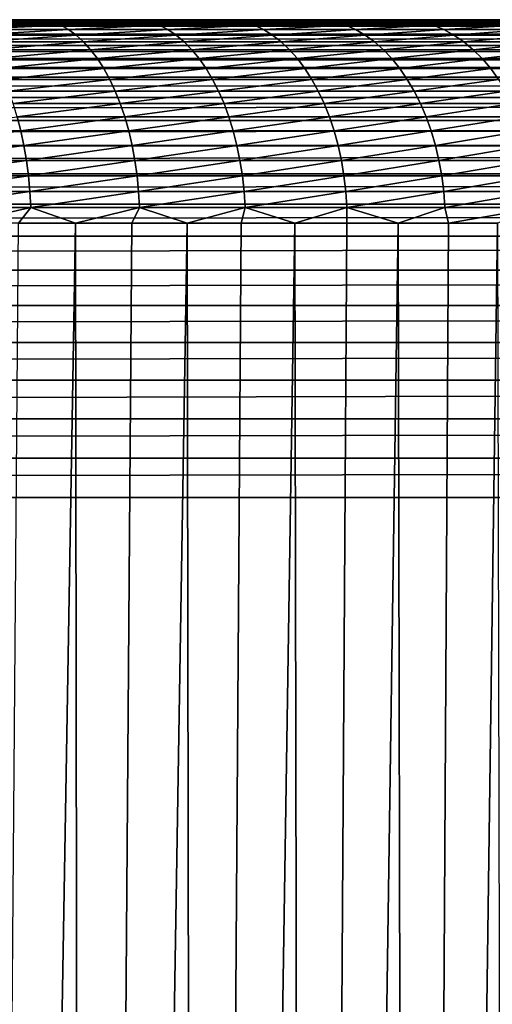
# Model space of a CAD drawing. Header units: metres. Extents: x -105 to 105, y -72 to 59.
# Tile 324 of 414: x 10.49 to 15.13, y 8.57 to 18.25. Entities that reach past the tile are written whole.
import ezdxf

# ---------------------------------------------------------------- set-up
doc = ezdxf.new("R2010")
doc.units = ezdxf.units.M
doc.layers.add('solid_509431_AD150_SW0001', color=7, linetype='CONTINUOUS')

msp = doc.modelspace()

# ---------------------------------------------------------------- linework, layer by layer
at = {"layer": 'solid_509431_AD150_SW0001'}
for points in [[(-75.364235, 18.25, 10.893912), (-90, 18.25, 12.05), (90, 18.25, 12.05)], [(-90, 18.233948, 12.438123), (90, 18.25, 12.05), (-90, 18.25, 12.05)], [(90, 18.233948, 12.438123), (90, 18.25, 12.05), (-90, 18.233948, 12.438123)], [(90, 18.233948, 12.438123), (-90, 18.233948, 12.438123), (-90, 18.185898, 12.823594)], [(90, 18.185898, 12.823594), (90, 18.233948, 12.438123), (-90, 18.185898, 12.823594)], [(-74.635765, 18.25, 10.893912), (-75.364235, 18.25, 10.893912), (90, 18.25, 12.05)], [(-73.908966, 18.25, 10.845259), (-74.635765, 18.25, 10.893912), (90, 18.25, 12.05)], [(-73.186996, 18.25, 10.748163), (-73.908966, 18.25, 10.845259), (90, 18.25, 12.05)], [(-72.473167, 18.25, 10.603071), (-73.186996, 18.25, 10.748163), (90, 18.25, 12.05)], [(-71.770584, 18.25, 10.410614), (-72.473167, 18.25, 10.603071), (90, 18.25, 12.05)], [(-71.082458, 18.25, 10.17167), (-71.770584, 18.25, 10.410614), (90, 18.25, 12.05)], [(-70.411804, 18.25, 9.887288), (-71.082458, 18.25, 10.17167), (90, 18.25, 12.05)], [(-69.761658, 18.25, 9.558754), (-70.411804, 18.25, 9.887288), (90, 18.25, 12.05)], [(-69.134903, 18.25, 9.187528), (-69.761658, 18.25, 9.558754), (90, 18.25, 12.05)], [(-68.53434, 18.25, 8.775261), (-69.134903, 18.25, 9.187528), (90, 18.25, 12.05)], [(-67.962662, 18.25, 8.323815), (-68.53434, 18.25, 8.775261), (90, 18.25, 12.05)], [(-67.422394, 18.25, 7.835172), (-67.962662, 18.25, 8.323815), (90, 18.25, 12.05)], [(-66.916, 18.25, 7.311563), (-67.422394, 18.25, 7.835172), (90, 18.25, 12.05)], [(-66.445679, 18.25, 6.755264), (-66.916, 18.25, 7.311563), (90, 18.25, 12.05)], [(-66.013596, 18.25, 6.168835), (-66.445679, 18.25, 6.755264), (90, 18.25, 12.05)], [(-65.621613, 18.25, 5.554809), (-66.013596, 18.25, 6.168835), (90, 18.25, 12.05)], [(-65.271553, 18.25, 4.916022), (-65.621613, 18.25, 5.554809), (90, 18.25, 12.05)], [(-64.964912, 18.25, 4.255229), (-65.271553, 18.25, 4.916022), (90, 18.25, 12.05)], [(-64.70311, 18.25, 3.575481), (-64.964912, 18.25, 4.255229), (90, 18.25, 12.05)], [(-64.487282, 18.25, 2.879718), (-64.70311, 18.25, 3.575481), (90, 18.25, 12.05)], [(-64.31842, 18.25, 2.171134), (-64.487282, 18.25, 2.879718), (90, 18.25, 12.05)], [(-64.197258, 18.25, 1.45282), (-64.31842, 18.25, 2.171134), (90, 18.25, 12.05)], [(-64.124344, 18.25, 0.728042), (-64.197258, 18.25, 1.45282), (90, 18.25, 12.05)], [(73.908966, 18.25, 10.845259), (-64.124344, 18.25, 0.728042), (90, 18.25, 12.05)], [(73.908966, 18.25, 10.845259), (-64.099998, 18.25), (-64.124344, 18.25, 0.728042)], [(73.186996, 18.25, 10.748163), (-57.793198, 18.25, -12.050066), (-64.099998, 18.25)], [(73.908966, 18.25, 10.845259), (73.186996, 18.25, 10.748163), (-64.099998, 18.25)], [(72.473167, 18.25, 10.603071), (-25.726921, 18.25, -12.050113), (-57.793198, 18.25, -12.050066)], [(73.186996, 18.25, 10.748163), (72.473167, 18.25, 10.603071), (-57.793198, 18.25, -12.050066)], [(72.473167, 18.25, 10.603071), (-25.365049, 18.25, -12.060971), (-25.726921, 18.25, -12.050113)], [(72.473167, 18.25, 10.603071), (-24.991703, 18.25, -12.094445), (-25.365049, 18.25, -12.060971)], [(72.473167, 18.25, 10.603071), (-24.801468, 18.25, -12.12), (-24.991703, 18.25, -12.094445)], [(72.473167, 18.25, 10.603071), (-24.609257, 18.25, -12.151661), (-24.801468, 18.25, -12.12)], [(72.473167, 18.25, 10.603071), (-24.415108, 18.25, -12.18946), (-24.609257, 18.25, -12.151661)], [(72.473167, 18.25, 10.603071), (-24.219128, 18.25, -12.233633), (-24.415108, 18.25, -12.18946)], [(72.473167, 18.25, 10.603071), (-24.100067, 18.25, -12.263351), (-24.219128, 18.25, -12.233633)], [(72.473167, 18.25, 10.603071), (-24.02137, 18.25, -12.284227), (-24.100067, 18.25, -12.263351)], [(72.473167, 18.25, 10.603071), (-23.822035, 18.25, -12.341436), (-24.02137, 18.25, -12.284227)], [(72.473167, 18.25, 10.603071), (-23.621172, 18.25, -12.40536), (-23.822035, 18.25, -12.341436)], [(72.473167, 18.25, 10.603071), (-23.41888, 18.25, -12.476157), (-23.621172, 18.25, -12.40536)], [(72.473167, 18.25, 10.603071), (-23.215279, 18.25, -12.553991), (-23.41888, 18.25, -12.476157)], [(72.473167, 18.25, 10.603071), (-23.01042, 18.25, -12.638964), (-23.215279, 18.25, -12.553991)], [(72.473167, 18.25, 10.603071), (-22.804512, 18.25, -12.731285), (-23.01042, 18.25, -12.638964)], [(72.473167, 18.25, 10.603071), (-22.597603, 18.25, -12.831001), (-22.804512, 18.25, -12.731285)], [(72.473167, 18.25, 10.603071), (-22.389881, 18.25, -12.938389), (-22.597603, 18.25, -12.831001)], [(72.473167, 18.25, 10.603071), (-22.181355, 18.25, -13.053498), (-22.389881, 18.25, -12.938389)], [(72.473167, 18.25, 10.603071), (-21.972017, 18.25, -13.176738), (-22.181355, 18.25, -13.053498)], [(72.473167, 18.25, 10.603071), (-21.761856, 18.25, -13.308221), (-21.972017, 18.25, -13.176738)], [(72.473167, 18.25, 10.603071), (-21.550831, 18.25, -13.448377), (-21.761856, 18.25, -13.308221)], [(72.473167, 18.25, 10.603071), (-21.338903, 18.25, -13.597456), (-21.550831, 18.25, -13.448377)], [(72.473167, 18.25, 10.603071), (-21.126057, 18.25, -13.755789), (-21.338903, 18.25, -13.597456)], [(72.473167, 18.25, 10.603071), (-20.912096, 18.25, -13.923974), (-21.126057, 18.25, -13.755789)], [(72.473167, 18.25, 10.603071), (-20.697023, 18.25, -14.102214), (-20.912096, 18.25, -13.923974)], [(72.473167, 18.25, 10.603071), (-20.480186, 18.25, -14.291783), (-20.697023, 18.25, -14.102214)], [(72.473167, 18.25, 10.603071), (-20.26153, 18.25, -14.492849), (-20.480186, 18.25, -14.291783)], [(-20.26153, 18.25, -14.492849), (72.473167, 18.25, 10.603071), (71.770584, 18.25, 10.410614)], [(71.770584, 18.25, 10.410614), (-20.039642, 18.25, -14.707791), (-20.26153, 18.25, -14.492849)], [(71.770584, 18.25, 10.410614), (-19.814226, 18.25, -14.937092), (-20.039642, 18.25, -14.707791)], [(71.770584, 18.25, 10.410614), (-19.582644, 18.25, -15.184918), (-19.814226, 18.25, -14.937092)], [(71.770584, 18.25, 10.410614), (-19.424721, 18.25, -15.360637), (-19.582644, 18.25, -15.184918)], [(71.770584, 18.25, 10.410614), (-19.262119, 18.25, -15.547915), (-19.424721, 18.25, -15.360637)], [(71.770584, 18.25, 10.410614), (-19.094269, 18.25, -15.747334), (-19.262119, 18.25, -15.547915)], [(71.770584, 18.25, 10.410614), (-18.922535, 18.25, -15.957415), (-19.094269, 18.25, -15.747334)], [(71.770584, 18.25, 10.410614), (-18.747385, 18.25, -16.178308), (-18.922535, 18.25, -15.957415)], [(71.770584, 18.25, 10.410614), (-18.566805, 18.25, -16.412891), (-18.747385, 18.25, -16.178308)], [(71.770584, 18.25, 10.410614), (-18.38862, 18.25, -16.649181), (-18.566805, 18.25, -16.412891)], [(71.770584, 18.25, 10.410614), (-18.218725, 18.25, -16.878807), (-18.38862, 18.25, -16.649181)], [(71.770584, 18.25, 10.410614), (-18.054319, 18.25, -17.105858), (-18.218725, 18.25, -16.878807)], [(71.770584, 18.25, 10.410614), (-17.89673, 18.25, -17.325331), (-18.054319, 18.25, -17.105858)], [(71.770584, 18.25, 10.410614), (-17.74736, 18.25, -17.534727), (-17.89673, 18.25, -17.325331)], [(71.770584, 18.25, 10.410614), (-17.604713, 18.25, -17.73621), (-17.74736, 18.25, -17.534727)], [(71.770584, 18.25, 10.410614), (-17.398317, 18.25, -18.026514), (-17.604713, 18.25, -17.73621)], [(71.770584, 18.25, 10.410614), (-17.331184, 18.25, -18.120758), (-17.398317, 18.25, -18.026514)], [(71.770584, 18.25, 10.410614), (-17.201433, 18.25, -18.302088), (-17.331184, 18.25, -18.120758)], [(71.770584, 18.25, 10.410614), (-17.014133, 18.25, -18.560238), (-17.201433, 18.25, -18.302088)], [(71.770584, 18.25, 10.410614), (-16.836412, 18.25, -18.800995), (-17.014133, 18.25, -18.560238)], [(71.770584, 18.25, 10.410614), (-16.668112, 18.25, -19.023737), (-16.836412, 18.25, -18.800995)], [(71.770584, 18.25, 10.410614), (-16.509266, 18.25, -19.228603), (-16.668112, 18.25, -19.023737)], [(71.770584, 18.25, 10.410614), (-16.138926, 18.25, -19.686356), (-16.509266, 18.25, -19.228603)], [(71.082458, 18.25, 10.17167), (-15.691018, 18.25, -20.206938), (-16.138926, 18.25, -19.686356)], [(71.770584, 18.25, 10.410614), (71.082458, 18.25, 10.17167), (-16.138926, 18.25, -19.686356)], [(71.082458, 18.25, 10.17167), (-15.141661, 18.25, -20.80084), (-15.691018, 18.25, -20.206938)], [(71.082458, 18.25, 10.17167), (-14.457777, 18.25, -21.480473), (-15.141661, 18.25, -20.80084)], [(71.082458, 18.25, 10.17167), (-13.629382, 18.25, -22.226177), (-14.457777, 18.25, -21.480473)], [(71.082458, 18.25, 10.17167), (-13.186466, 18.25, -22.593664), (-13.629382, 18.25, -22.226177)], [(71.082458, 18.25, 10.17167), (-12.732973, 18.25, -22.94945), (-13.186466, 18.25, -22.593664)], [(71.082458, 18.25, 10.17167), (-12.271147, 18.25, -23.291685), (-12.732973, 18.25, -22.94945)], [(71.082458, 18.25, 10.17167), (-11.799799, 18.25, -23.621372), (-12.271147, 18.25, -23.291685)], [(71.082458, 18.25, 10.17167), (-11.319536, 18.25, -23.938078), (-11.799799, 18.25, -23.621372)], [(71.082458, 18.25, 10.17167), (-10.830867, 18.25, -24.241451), (-11.319536, 18.25, -23.938078)], [(70.411804, 18.25, 9.887288), (-10.334073, 18.25, -24.531324), (-10.830867, 18.25, -24.241451)], [(71.082458, 18.25, 10.17167), (70.411804, 18.25, 9.887288), (-10.830867, 18.25, -24.241451)], [(70.411804, 18.25, 9.887288), (-9.829539, 18.25, -24.807482), (-10.334073, 18.25, -24.531324)], [(70.411804, 18.25, 9.887288), (-9.317582, 18.25, -25.06974), (-9.829539, 18.25, -24.807482)], [(70.411804, 18.25, 9.887288), (-8.79867, 18.25, -25.317862), (-9.317582, 18.25, -25.06974)], [(70.411804, 18.25, 9.887288), (-8.273184, 18.25, -25.551668), (-8.79867, 18.25, -25.317862)], [(70.411804, 18.25, 9.887288), (-7.741437, 18.25, -25.771017), (-8.273184, 18.25, -25.551668)], [(70.411804, 18.25, 9.887288), (-7.203896, 18.25, -25.975714), (-7.741437, 18.25, -25.771017)], [(70.411804, 18.25, 9.887288), (-6.660992, 18.25, -26.1656), (-7.203896, 18.25, -25.975714)], [(70.411804, 18.25, 9.887288), (-6.113047, 18.25, -26.340561), (-6.660992, 18.25, -26.1656)], [(22.636518, 18.25, -12.811645), (-5.560507, 18.25, -26.50045), (-6.113047, 18.25, -26.340561)], [(22.840899, 18.25, -12.714418), (22.636518, 18.25, -12.811645), (-6.113047, 18.25, -26.340561)], [(70.411804, 18.25, 9.887288), (22.840899, 18.25, -12.714418), (-6.113047, 18.25, -26.340561)], [(22.636518, 18.25, -12.811645), (-5.003848, 18.25, -26.645134), (-5.560507, 18.25, -26.50045)], [(22.431269, 18.25, -12.916363), (-4.443402, 18.25, -26.774527), (-5.003848, 18.25, -26.645134)], [(22.636518, 18.25, -12.811645), (22.431269, 18.25, -12.916363), (-5.003848, 18.25, -26.645134)], [(22.431269, 18.25, -12.916363), (-3.879594, 18.25, -26.888525), (-4.443402, 18.25, -26.774527)], [(22.225174, 18.25, -13.028613), (-3.312936, 18.25, -26.98703), (-3.879594, 18.25, -26.888525)], [(22.431269, 18.25, -12.916363), (22.225174, 18.25, -13.028613), (-3.879594, 18.25, -26.888525)], [(22.225174, 18.25, -13.028613), (-2.74377, 18.25, -27.069983), (-3.312936, 18.25, -26.98703)], [(22.225174, 18.25, -13.028613), (-2.172501, 18.25, -27.137321), (-2.74377, 18.25, -27.069983)], [(22.018383, 18.25, -13.148703), (-1.599666, 18.25, -27.188984), (-2.172501, 18.25, -27.137321)], [(22.225174, 18.25, -13.028613), (22.018383, 18.25, -13.148703), (-2.172501, 18.25, -27.137321)], [(22.018383, 18.25, -13.148703), (-1.02562, 18.25, -27.224939), (-1.599666, 18.25, -27.188984)], [(21.810871, 18.25, -13.276738), (-0.450748, 18.25, -27.245161), (-1.02562, 18.25, -27.224939)], [(22.018383, 18.25, -13.148703), (21.810871, 18.25, -13.276738), (-1.02562, 18.25, -27.224939)], [(21.810871, 18.25, -13.276738), (0.124399, 18.25, -27.24963), (-0.450748, 18.25, -27.245161)], [(21.602648, 18.25, -13.413086), (0.699453, 18.25, -27.238348), (0.124399, 18.25, -27.24963)], [(21.810871, 18.25, -13.276738), (21.602648, 18.25, -13.413086), (0.124399, 18.25, -27.24963)], [(21.602648, 18.25, -13.413086), (1.274044, 18.25, -27.211317), (0.699453, 18.25, -27.238348)], [(21.393608, 18.25, -13.55803), (1.847624, 18.25, -27.168562), (1.274044, 18.25, -27.211317)], [(21.602648, 18.25, -13.413086), (21.393608, 18.25, -13.55803), (1.274044, 18.25, -27.211317)], [(21.393608, 18.25, -13.55803), (2.419806, 18.25, -27.110117), (1.847624, 18.25, -27.168562)], [(2.419806, 18.25, -27.110117), (21.393608, 18.25, -13.55803), (21.183651, 18.25, -13.711941)], [(21.183651, 18.25, -13.711941), (2.990238, 18.25, -27.036016), (2.419806, 18.25, -27.110117)], [(21.183651, 18.25, -13.711941), (3.558381, 18.25, -26.946325), (2.990238, 18.25, -27.036016)], [(21.183651, 18.25, -13.711941), (4.123832, 18.25, -26.841114), (3.558381, 18.25, -26.946325)], [(20.972588, 18.25, -13.875384), (4.68625, 18.25, -26.720444), (4.123832, 18.25, -26.841114)], [(21.183651, 18.25, -13.711941), (20.972588, 18.25, -13.875384), (4.123832, 18.25, -26.841114)], [(20.972588, 18.25, -13.875384), (5.245123, 18.25, -26.584419), (4.68625, 18.25, -26.720444)], [(20.760357, 18.25, -14.048602), (5.800029, 18.25, -26.433151), (5.245123, 18.25, -26.584419)], [(20.972588, 18.25, -13.875384), (20.760357, 18.25, -14.048602), (5.245123, 18.25, -26.584419)], [(20.760357, 18.25, -14.048602), (6.350635, 18.25, -26.266727), (5.800029, 18.25, -26.433151)], [(20.546566, 18.25, -14.232601), (6.896469, 18.25, -26.085289), (6.350635, 18.25, -26.266727)], [(20.760357, 18.25, -14.048602), (20.546566, 18.25, -14.232601), (6.350635, 18.25, -26.266727)], [(20.546566, 18.25, -14.232601), (7.437086, 18.25, -25.888985), (6.896469, 18.25, -26.085289)], [(20.331217, 18.25, -14.427495), (7.972165, 18.25, -25.677933), (7.437086, 18.25, -25.888985)], [(20.546566, 18.25, -14.232601), (20.331217, 18.25, -14.427495), (7.437086, 18.25, -25.888985)], [(20.331217, 18.25, -14.427495), (8.501273, 18.25, -25.452299), (7.972165, 18.25, -25.677933)], [(20.112974, 18.25, -14.635477), (9.023953, 18.25, -25.212284), (8.501273, 18.25, -25.452299)], [(20.331217, 18.25, -14.427495), (20.112974, 18.25, -14.635477), (8.501273, 18.25, -25.452299)], [(20.112974, 18.25, -14.635477), (9.539895, 18.25, -24.958029), (9.023953, 18.25, -25.212284)], [(9.539895, 18.25, -24.958029), (20.112974, 18.25, -14.635477), (19.891579, 18.25, -14.85697)], [(19.891579, 18.25, -14.85697), (10.048721, 18.25, -24.689716), (9.539895, 18.25, -24.958029)], [(9.749077, 18.243835, -25.026865), (10.048721, 18.25, -24.689716), (10.549907, 18.25, -24.407627)], [(10.733939, 18.243835, -24.481777), (9.749077, 18.243835, -25.026865), (10.549907, 18.25, -24.407627)], [(9.821011, 18.225351, -25.165409), (9.749077, 18.243835, -25.026865), (10.733939, 18.243835, -24.481777)], [(10.813139, 18.225351, -24.616301), (9.821011, 18.225351, -25.165409), (10.733939, 18.243835, -24.481777)], [(9.892053, 18.194666, -25.302238), (9.821011, 18.225351, -25.165409), (10.813139, 18.225351, -24.616301)], [(10.891358, 18.194666, -24.749157), (9.892053, 18.194666, -25.302238), (10.813139, 18.225351, -24.616301)], [(19.891579, 18.25, -14.85697), (10.549907, 18.25, -24.407627), (10.048721, 18.25, -24.689716)], [(19.891579, 18.25, -14.85697), (11.043208, 18.25, -24.1119), (10.549907, 18.25, -24.407627)], [(10.733939, 18.243835, -24.481777), (10.549907, 18.25, -24.407627), (11.043208, 18.25, -24.1119)], [(10.733939, 18.243835, -24.481777), (11.043208, 18.25, -24.1119), (11.528397, 18.25, -23.802664)], [(11.688414, 18.243835, -23.885084), (10.733939, 18.243835, -24.481777), (11.528397, 18.25, -23.802664)], [(10.813139, 18.225351, -24.616301), (10.733939, 18.243835, -24.481777), (11.688414, 18.243835, -23.885084)], [(11.774656, 18.225351, -24.015203), (10.813139, 18.225351, -24.616301), (11.688414, 18.243835, -23.885084)], [(10.891358, 18.194666, -24.749157), (10.813139, 18.225351, -24.616301), (11.774656, 18.225351, -24.015203)], [(11.859831, 18.194666, -24.143711), (10.891358, 18.194666, -24.749157), (11.774656, 18.225351, -24.015203)], [(19.664812, 18.25, -15.095531), (11.528397, 18.25, -23.802664), (11.043208, 18.25, -24.1119)], [(19.891579, 18.25, -14.85697), (19.664812, 18.25, -15.095531), (11.043208, 18.25, -24.1119)], [(19.510546, 18.25, -15.264248), (12.004755, 18.25, -23.480375), (11.528397, 18.25, -23.802664)], [(11.688414, 18.243835, -23.885084), (11.528397, 18.25, -23.802664), (12.004755, 18.25, -23.480375)], [(19.664812, 18.25, -15.095531), (19.510546, 18.25, -15.264248), (11.528397, 18.25, -23.802664)], [(11.688414, 18.243835, -23.885084), (12.004755, 18.25, -23.480375), (12.472022, 18.25, -23.145227)], [(12.609788, 18.243835, -23.23848), (11.688414, 18.243835, -23.885084), (12.472022, 18.25, -23.145227)], [(11.774656, 18.225351, -24.015203), (11.688414, 18.243835, -23.885084), (12.609788, 18.243835, -23.23848)], [(12.702829, 18.225351, -23.363829), (11.774656, 18.225351, -24.015203), (12.609788, 18.243835, -23.23848)], [(11.859831, 18.194666, -24.143711), (11.774656, 18.225351, -24.015203), (12.702829, 18.225351, -23.363829)], [(12.794718, 18.194666, -23.487625), (11.859831, 18.194666, -24.143711), (12.702829, 18.225351, -23.363829)], [(19.510546, 18.25, -15.264248), (12.472022, 18.25, -23.145227), (12.004755, 18.25, -23.480375)], [(19.352226, 18.25, -15.443418), (12.929915, 18.25, -22.797432), (12.472022, 18.25, -23.145227)], [(12.609788, 18.243835, -23.23848), (12.472022, 18.25, -23.145227), (12.929915, 18.25, -22.797432)], [(19.510546, 18.25, -15.264248), (19.352226, 18.25, -15.443418), (12.472022, 18.25, -23.145227)], [(12.609788, 18.243835, -23.23848), (12.929915, 18.25, -22.797432), (13.380475, 18.25, -22.435083)], [(13.495451, 18.243835, -22.543802), (12.609788, 18.243835, -23.23848), (13.380475, 18.25, -22.435083)], [(12.702829, 18.225351, -23.363829), (12.609788, 18.243835, -23.23848), (13.495451, 18.243835, -22.543802)], [(13.595027, 18.225351, -22.664026), (12.702829, 18.225351, -23.363829), (13.495451, 18.243835, -22.543802)], [(12.794718, 18.194666, -23.487625), (12.702829, 18.225351, -23.363829), (13.595027, 18.225351, -22.664026)], [(13.69337, 18.194666, -22.782759), (12.794718, 18.194666, -23.487625), (13.595027, 18.225351, -22.664026)], [(19.190334, 18.25, -15.632197), (13.380475, 18.25, -22.435083), (12.929915, 18.25, -22.797432)], [(19.352226, 18.25, -15.443418), (19.190334, 18.25, -15.632197), (12.929915, 18.25, -22.797432)], [(19.190334, 18.25, -15.632197), (13.815462, 18.25, -22.065613), (13.380475, 18.25, -22.435083)], [(13.495451, 18.243835, -22.543802), (13.380475, 18.25, -22.435083), (13.815462, 18.25, -22.065613)], [(14.342897, 18.243835, -21.803022), (13.495451, 18.243835, -22.543802), (13.815462, 18.25, -22.065613)], [(13.595027, 18.225351, -22.664026), (13.495451, 18.243835, -22.543802), (14.342897, 18.243835, -21.803022)], [(14.448726, 18.225351, -21.91778), (13.595027, 18.225351, -22.664026), (14.342897, 18.243835, -21.803022)], [(13.69337, 18.194666, -22.782759), (13.595027, 18.225351, -22.664026), (14.448726, 18.225351, -21.91778)], [(14.553244, 18.194666, -22.031116), (13.69337, 18.194666, -22.782759), (14.448726, 18.225351, -21.91778)], [(18.85088, 18.25, -16.047096), (14.598196, 18.25, -21.346085), (13.815462, 18.25, -22.065613)], [(14.342897, 18.243835, -21.803022), (13.815462, 18.25, -22.065613), (14.598196, 18.25, -21.346085)], [(19.023964, 18.25, -15.832194), (18.85088, 18.25, -16.047096), (13.815462, 18.25, -22.065613)], [(19.190334, 18.25, -15.632197), (19.023964, 18.25, -15.832194), (13.815462, 18.25, -22.065613)], [(15.149732, 18.243835, -21.018236), (14.342897, 18.243835, -21.803022), (14.598196, 18.25, -21.346085)], [(14.448726, 18.225351, -21.91778), (14.342897, 18.243835, -21.803022), (15.149732, 18.243835, -21.018236)], [(15.261514, 18.225351, -21.127203), (14.448726, 18.225351, -21.91778), (15.149732, 18.243835, -21.018236)], [(14.553244, 18.194666, -22.031116), (14.448726, 18.225351, -21.91778), (15.261514, 18.225351, -21.127203)], [(15.371911, 18.194666, -21.234821), (14.553244, 18.194666, -22.031116), (15.261514, 18.225351, -21.127203)], [(18.670048, 18.25, -16.278248), (15.229538, 18.25, -20.708858), (14.598196, 18.25, -21.346085)], [(15.149732, 18.243835, -21.018236), (14.598196, 18.25, -21.346085), (15.229538, 18.25, -20.708858)], [(18.85088, 18.25, -16.047096), (18.670048, 18.25, -16.278248), (14.598196, 18.25, -21.346085)], [(90, 18.185898, 12.823594), (-90, 18.185898, 12.823594), (-90, 18.106182, 13.203782)], [(90, 18.106182, 13.203782), (90, 18.185898, 12.823594), (-90, 18.106182, 13.203782)], [(9.961765, 18.151968, -25.436506), (9.892053, 18.194666, -25.302238), (10.891358, 18.194666, -24.749157)], [(10.968113, 18.151968, -24.879526), (9.961765, 18.151968, -25.436506), (10.891358, 18.194666, -24.749157)], [(10.029716, 18.097519, -25.567381), (9.961765, 18.151968, -25.436506), (10.968113, 18.151968, -24.879526)], [(11.042929, 18.097519, -25.006603), (10.029716, 18.097519, -25.567381), (10.968113, 18.151968, -24.879526)], [(10.968113, 18.151968, -24.879526), (10.891358, 18.194666, -24.749157), (11.859831, 18.194666, -24.143711)], [(11.94341, 18.151968, -24.269814), (10.968113, 18.151968, -24.879526), (11.859831, 18.194666, -24.143711)], [(11.042929, 18.097519, -25.006603), (10.968113, 18.151968, -24.879526), (11.94341, 18.151968, -24.269814)], [(12.024879, 18.097519, -24.392733), (11.042929, 18.097519, -25.006603), (11.94341, 18.151968, -24.269814)], [(11.94341, 18.151968, -24.269814), (11.859831, 18.194666, -24.143711), (12.794718, 18.194666, -23.487625)], [(12.884886, 18.151968, -23.609104), (11.94341, 18.151968, -24.269814), (12.794718, 18.194666, -23.487625)], [(12.024879, 18.097519, -24.392733), (11.94341, 18.151968, -24.269814), (12.884886, 18.151968, -23.609104)], [(12.972777, 18.097519, -23.727514), (12.024879, 18.097519, -24.392733), (12.884886, 18.151968, -23.609104)], [(12.884886, 18.151968, -23.609104), (12.794718, 18.194666, -23.487625), (13.69337, 18.194666, -22.782759)], [(13.789871, 18.151968, -22.899271), (12.884886, 18.151968, -23.609104), (13.69337, 18.194666, -22.782759)], [(12.972777, 18.097519, -23.727514), (12.884886, 18.151968, -23.609104), (13.789871, 18.151968, -22.899271)], [(13.883935, 18.097519, -23.01284), (12.972777, 18.097519, -23.727514), (13.789871, 18.151968, -22.899271)], [(13.789871, 18.151968, -22.899271), (13.69337, 18.194666, -22.782759), (14.553244, 18.194666, -22.031116)], [(14.655805, 18.151968, -22.14233), (13.789871, 18.151968, -22.899271), (14.553244, 18.194666, -22.031116)], [(13.883935, 18.097519, -23.01284), (13.789871, 18.151968, -22.899271), (14.655805, 18.151968, -22.14233)], [(14.755775, 18.097519, -22.250736), (13.883935, 18.097519, -23.01284), (14.655805, 18.151968, -22.14233)], [(14.655805, 18.151968, -22.14233), (14.553244, 18.194666, -22.031116), (15.371911, 18.194666, -21.234821)], [(15.480242, 18.151968, -21.340424), (14.655805, 18.151968, -22.14233), (15.371911, 18.194666, -21.234821)], [(14.755775, 18.097519, -22.250736), (14.655805, 18.151968, -22.14233), (15.480242, 18.151968, -21.340424)], [(15.585836, 18.097519, -21.443359), (14.755775, 18.097519, -22.250736), (15.480242, 18.151968, -21.340424)], [(90, 18.106182, 13.203782), (-90, 18.106182, 13.203782), (-90, 17.99534, 13.576088)], [(90, 17.99534, 13.576088), (90, 18.106182, 13.203782), (-90, 17.99534, 13.576088)], [(10.095489, 18.031656, -25.694057), (10.029716, 18.097519, -25.567381), (11.042929, 18.097519, -25.006603)], [(11.115345, 18.031656, -25.129602), (10.095489, 18.031656, -25.694057), (11.042929, 18.097519, -25.006603)], [(10.158673, 17.954788, -25.815752), (10.095489, 18.031656, -25.694057), (11.115345, 18.031656, -25.129602)], [(11.184913, 17.954788, -25.247765), (10.158673, 17.954788, -25.815752), (11.115345, 18.031656, -25.129602)], [(11.115345, 18.031656, -25.129602), (11.042929, 18.097519, -25.006603), (12.024879, 18.097519, -24.392733)], [(12.103734, 18.031656, -24.511705), (11.115345, 18.031656, -25.129602), (12.024879, 18.097519, -24.392733)], [(11.184913, 17.954788, -25.247765), (11.115345, 18.031656, -25.129602), (12.103734, 18.031656, -24.511705)], [(12.179488, 17.954788, -24.625999), (11.184913, 17.954788, -25.247765), (12.103734, 18.031656, -24.511705)], [(12.103734, 18.031656, -24.511705), (12.024879, 18.097519, -24.392733), (12.972777, 18.097519, -23.727514)], [(13.057848, 18.031656, -23.842125), (12.103734, 18.031656, -24.511705), (12.972777, 18.097519, -23.727514)], [(12.179488, 17.954788, -24.625999), (12.103734, 18.031656, -24.511705), (13.057848, 18.031656, -23.842125)], [(13.139573, 17.954788, -23.952229), (12.179488, 17.954788, -24.625999), (13.057848, 18.031656, -23.842125)], [(13.057848, 18.031656, -23.842125), (12.972777, 18.097519, -23.727514), (13.883935, 18.097519, -23.01284)], [(13.974981, 18.031656, -23.122765), (13.057848, 18.031656, -23.842125), (13.883935, 18.097519, -23.01284)], [(13.139573, 17.954788, -23.952229), (13.057848, 18.031656, -23.842125), (13.974981, 18.031656, -23.122765)], [(14.062447, 17.954788, -23.228367), (13.139573, 17.954788, -23.952229), (13.974981, 18.031656, -23.122765)], [(13.974981, 18.031656, -23.122765), (13.883935, 18.097519, -23.01284), (14.755775, 18.097519, -22.250736)], [(14.852539, 18.031656, -22.355663), (13.974981, 18.031656, -23.122765), (14.755775, 18.097519, -22.250736)], [(14.062447, 17.954788, -23.228367), (13.974981, 18.031656, -23.122765), (14.852539, 18.031656, -22.355663)], [(14.945497, 17.954788, -22.456463), (14.062447, 17.954788, -23.228367), (14.852539, 18.031656, -22.355663)], [(14.852539, 18.031656, -22.355663), (14.755775, 18.097519, -22.250736), (15.585836, 18.097519, -21.443359)], [(15.688043, 18.031656, -21.542992), (14.852539, 18.031656, -22.355663), (15.585836, 18.097519, -21.443359)], [(14.945497, 17.954788, -22.456463), (14.852539, 18.031656, -22.355663), (15.688043, 18.031656, -21.542992)], [(15.78623, 17.954788, -21.638706), (14.945497, 17.954788, -22.456463), (15.688043, 18.031656, -21.542992)], [(90, 17.99534, 13.576088), (-90, 17.99534, 13.576088), (-90, 17.854136, 13.937968)], [(90, 17.854136, 13.937968), (90, 17.99534, 13.576088), (-90, 17.854136, 13.937968)], [(10.218881, 17.867388, -25.931713), (10.158673, 17.954788, -25.815752), (11.184913, 17.954788, -25.247765)], [(11.251203, 17.867388, -25.360359), (10.218881, 17.867388, -25.931713), (11.184913, 17.954788, -25.247765)], [(11.251203, 17.867388, -25.360359), (11.184913, 17.954788, -25.247765), (12.179488, 17.954788, -24.625999)], [(12.251673, 17.867388, -24.734909), (11.251203, 17.867388, -25.360359), (12.179488, 17.954788, -24.625999)], [(12.251673, 17.867388, -24.734909), (12.179488, 17.954788, -24.625999), (13.139573, 17.954788, -23.952229)], [(13.217448, 17.867388, -24.057146), (12.251673, 17.867388, -24.734909), (13.139573, 17.954788, -23.952229)], [(13.217448, 17.867388, -24.057146), (13.139573, 17.954788, -23.952229), (14.062447, 17.954788, -23.228367)], [(14.145791, 17.867388, -23.328993), (13.217448, 17.867388, -24.057146), (14.062447, 17.954788, -23.228367)], [(14.145791, 17.867388, -23.328993), (14.062447, 17.954788, -23.228367), (14.945497, 17.954788, -22.456463)], [(15.034075, 17.867388, -22.552515), (14.145791, 17.867388, -23.328993), (14.945497, 17.954788, -22.456463)], [(15.034075, 17.867388, -22.552515), (14.945497, 17.954788, -22.456463), (15.78623, 17.954788, -21.638706)], [(15.87979, 17.867388, -21.72991), (15.034075, 17.867388, -22.552515), (15.78623, 17.954788, -21.638706)], [(90, 17.854136, 13.937968), (-90, 17.854136, 13.937968), (-90, 17.683527, 14.286953)], [(90, 17.683527, 14.286953), (90, 17.854136, 13.937968), (-90, 17.683527, 14.286953)], [(10.27574, 17.769995, -26.041224), (10.218881, 17.867388, -25.931713), (11.251203, 17.867388, -25.360359)], [(11.313805, 17.769995, -25.46669), (10.27574, 17.769995, -26.041224), (11.251203, 17.867388, -25.360359)], [(11.313805, 17.769995, -25.46669), (11.251203, 17.867388, -25.360359), (12.251673, 17.867388, -24.734909)], [(12.319841, 17.769995, -24.837761), (11.313805, 17.769995, -25.46669), (12.251673, 17.867388, -24.734909)], [(12.319841, 17.769995, -24.837761), (12.251673, 17.867388, -24.734909), (13.217448, 17.867388, -24.057146)], [(13.290991, 17.769995, -24.156225), (12.319841, 17.769995, -24.837761), (13.217448, 17.867388, -24.057146)], [(13.290991, 17.769995, -24.156225), (13.217448, 17.867388, -24.057146), (14.145791, 17.867388, -23.328993)], [(14.224499, 17.769995, -23.424021), (13.290991, 17.769995, -24.156225), (14.145791, 17.867388, -23.328993)], [(14.224499, 17.769995, -23.424021), (14.145791, 17.867388, -23.328993), (15.034075, 17.867388, -22.552515)], [(15.117725, 17.769995, -22.643223), (14.224499, 17.769995, -23.424021), (15.034075, 17.867388, -22.552515)], [(15.117725, 17.769995, -22.643223), (15.034075, 17.867388, -22.552515), (15.87979, 17.867388, -21.72991)], [(15.968147, 17.769995, -21.816042), (15.117725, 17.769995, -22.643223), (15.87979, 17.867388, -21.72991)], [(10.328897, 17.663214, -26.143608), (10.27574, 17.769995, -26.041224), (11.313805, 17.769995, -25.46669)], [(11.372334, 17.663214, -25.566101), (10.328897, 17.663214, -26.143608), (11.313805, 17.769995, -25.46669)], [(11.372334, 17.663214, -25.566101), (11.313805, 17.769995, -25.46669), (12.319841, 17.769995, -24.837761)], [(12.383574, 17.663214, -24.933918), (11.372334, 17.663214, -25.566101), (12.319841, 17.769995, -24.837761)], [(12.383574, 17.663214, -24.933918), (12.319841, 17.769995, -24.837761), (13.290991, 17.769995, -24.156225)], [(13.359748, 17.663214, -24.248857), (12.383574, 17.663214, -24.933918), (13.290991, 17.769995, -24.156225)], [(13.359748, 17.663214, -24.248857), (13.290991, 17.769995, -24.156225), (14.224499, 17.769995, -23.424021)], [(14.298085, 17.663214, -23.512865), (13.359748, 17.663214, -24.248857), (14.224499, 17.769995, -23.424021)], [(14.298085, 17.663214, -23.512865), (14.224499, 17.769995, -23.424021), (15.117725, 17.769995, -22.643223)], [(15.195932, 17.663214, -22.728027), (14.298085, 17.663214, -23.512865), (15.117725, 17.769995, -22.643223)], [(15.195932, 17.663214, -22.728027), (15.117725, 17.769995, -22.643223), (15.968147, 17.769995, -21.816042)], [(90, 17.683527, 14.286953), (-90, 17.683527, 14.286953), (-90, 17.484682, 14.620656)], [(90, 17.484682, 14.620656), (90, 17.683527, 14.286953), (-90, 17.484682, 14.620656)], [(10.378028, 17.547701, -26.238232), (10.328897, 17.663214, -26.143608), (11.372334, 17.663214, -25.566101)], [(11.426426, 17.547701, -25.65798), (10.378028, 17.547701, -26.238232), (11.372334, 17.663214, -25.566101)], [(11.426426, 17.547701, -25.65798), (11.372334, 17.663214, -25.566101), (12.383574, 17.663214, -24.933918)], [(12.442477, 17.547701, -25.022789), (11.426426, 17.547701, -25.65798), (12.383574, 17.663214, -24.933918)], [(12.442477, 17.547701, -25.022789), (12.383574, 17.663214, -24.933918), (13.359748, 17.663214, -24.248857)], [(13.423294, 17.547701, -24.334471), (12.442477, 17.547701, -25.022789), (13.359748, 17.663214, -24.248857)], [(13.423294, 17.547701, -24.334471), (13.359748, 17.663214, -24.248857), (14.298085, 17.663214, -23.512865)], [(14.366095, 17.547701, -23.594976), (13.423294, 17.547701, -24.334471), (14.298085, 17.663214, -23.512865)], [(14.366095, 17.547701, -23.594976), (14.298085, 17.663214, -23.512865), (15.195932, 17.663214, -22.728027)], [(15.268212, 17.547701, -22.806406), (14.366095, 17.547701, -23.594976), (15.195932, 17.663214, -22.728027)], [(10.422825, 17.424171, -26.324512), (10.378028, 17.547701, -26.238232), (11.426426, 17.547701, -25.65798)], [(11.47575, 17.424171, -25.741755), (10.422825, 17.424171, -26.324512), (11.426426, 17.547701, -25.65798)], [(11.47575, 17.424171, -25.741755), (11.426426, 17.547701, -25.65798), (12.442477, 17.547701, -25.022789)], [(12.496187, 17.424171, -25.103825), (11.47575, 17.424171, -25.741755), (12.442477, 17.547701, -25.022789)], [(12.496187, 17.424171, -25.103825), (12.442477, 17.547701, -25.022789), (13.423294, 17.547701, -24.334471)], [(13.481236, 17.424171, -24.412533), (12.496187, 17.424171, -25.103825), (13.423294, 17.547701, -24.334471)], [(13.481236, 17.424171, -24.412533), (13.423294, 17.547701, -24.334471), (14.366095, 17.547701, -23.594976)], [(14.428107, 17.424171, -23.669847), (13.481236, 17.424171, -24.412533), (14.366095, 17.547701, -23.594976)], [(14.428107, 17.424171, -23.669847), (14.366095, 17.547701, -23.594976), (15.268212, 17.547701, -22.806406)], [(15.334119, 17.424171, -22.877874), (14.428107, 17.424171, -23.669847), (15.268212, 17.547701, -22.806406)], [(90, 17.484682, 14.620656), (-90, 17.484682, 14.620656), (-90, 17.258961, 14.9368)], [(90, 17.258961, 14.9368), (90, 17.484682, 14.620656), (-90, 17.258961, 14.9368)], [(10.463014, 17.29339, -26.401917), (10.422825, 17.424171, -26.324512), (11.47575, 17.424171, -25.741755)], [(11.519999, 17.29339, -25.816912), (10.463014, 17.29339, -26.401917), (11.47575, 17.424171, -25.741755)], [(11.519999, 17.29339, -25.816912), (11.47575, 17.424171, -25.741755), (12.496187, 17.424171, -25.103825)], [(12.54437, 17.29339, -25.176521), (11.519999, 17.29339, -25.816912), (12.496187, 17.424171, -25.103825)], [(12.54437, 17.29339, -25.176521), (12.496187, 17.424171, -25.103825), (13.481236, 17.424171, -24.412533)], [(13.533218, 17.29339, -24.482565), (12.54437, 17.29339, -25.176521), (13.481236, 17.424171, -24.412533)], [(13.533218, 17.29339, -24.482565), (13.481236, 17.424171, -24.412533), (14.428107, 17.424171, -23.669847)], [(14.48374, 17.29339, -23.737017), (13.533218, 17.29339, -24.482565), (14.428107, 17.424171, -23.669847)], [(14.48374, 17.29339, -23.737017), (14.428107, 17.424171, -23.669847), (15.334119, 17.424171, -22.877874)], [(15.393245, 17.29339, -22.941988), (14.48374, 17.29339, -23.737017), (15.334119, 17.424171, -22.877874)], [(90, 17.258961, 14.9368), (-90, 17.258961, 14.9368), (-90, 17.007902, 15.233223)], [(90, 17.007902, 15.233223), (90, 17.258961, 14.9368), (-90, 17.007902, 15.233223)], [(10.498345, 17.15616, -26.469967), (9.408076, 17.15616, -26.999708), (10.463014, 17.29339, -26.401917)], [(10.498345, 17.15616, -26.469967), (10.463014, 17.29339, -26.401917), (11.519999, 17.29339, -25.816912)], [(11.558899, 17.15616, -25.882986), (10.498345, 17.15616, -26.469967), (11.519999, 17.29339, -25.816912)], [(11.558899, 17.15616, -25.882986), (11.519999, 17.29339, -25.816912), (12.54437, 17.29339, -25.176521)], [(12.58673, 17.15616, -25.240433), (11.558899, 17.15616, -25.882986), (12.54437, 17.29339, -25.176521)], [(12.58673, 17.15616, -25.240433), (12.54437, 17.29339, -25.176521), (13.533218, 17.29339, -24.482565)], [(13.578918, 17.15616, -24.544132), (12.58673, 17.15616, -25.240433), (13.533218, 17.29339, -24.482565)], [(13.578918, 17.15616, -24.544132), (13.533218, 17.29339, -24.482565), (14.48374, 17.29339, -23.737017)], [(14.532648, 17.15616, -23.796066), (13.578918, 17.15616, -24.544132), (14.48374, 17.29339, -23.737017)], [(14.532648, 17.15616, -23.796066), (14.48374, 17.29339, -23.737017), (15.393245, 17.29339, -22.941988)], [(15.445225, 17.15616, -22.998354), (14.532648, 17.15616, -23.796066), (15.393245, 17.29339, -22.941988)], [(9.43519, 17.013334, -27.059509), (9.408076, 17.15616, -26.999708), (10.498345, 17.15616, -26.469967)], [(10.528602, 17.013334, -26.52824), (9.43519, 17.013334, -27.059509), (10.498345, 17.15616, -26.469967)], [(10.528602, 17.013334, -26.52824), (10.498345, 17.15616, -26.469967), (11.558899, 17.15616, -25.882986)], [(11.592212, 17.013334, -25.939568), (10.528602, 17.013334, -26.52824), (11.558899, 17.15616, -25.882986)], [(11.592212, 17.013334, -25.939568), (11.558899, 17.15616, -25.882986), (12.58673, 17.15616, -25.240433)], [(12.623005, 17.013334, -25.295162), (11.592212, 17.013334, -25.939568), (12.58673, 17.15616, -25.240433)], [(12.623005, 17.013334, -25.295162), (12.58673, 17.15616, -25.240433), (13.578918, 17.15616, -24.544132)], [(13.618052, 17.013334, -24.596857), (12.623005, 17.013334, -25.295162), (13.578918, 17.15616, -24.544132)], [(13.618052, 17.013334, -24.596857), (13.578918, 17.15616, -24.544132), (14.532648, 17.15616, -23.796066)], [(14.574532, 17.013334, -23.846634), (13.618052, 17.013334, -24.596857), (14.532648, 17.15616, -23.796066)], [(14.574532, 17.013334, -23.846634), (14.532648, 17.15616, -23.796066), (15.445225, 17.15616, -22.998354)], [(15.489738, 17.013334, -23.046621), (14.574532, 17.013334, -23.846634), (15.445225, 17.15616, -22.998354)], [(90, 17.007902, 15.233223), (-90, 17.007902, 15.233223), (-90, 16.733223, 15.507902)], [(90, 16.733223, 15.507902), (90, 17.007902, 15.233223), (-90, 16.733223, 15.507902)], [(9.457589, 16.865793, -27.108908), (9.43519, 17.013334, -27.059509), (10.528602, 17.013334, -26.52824)], [(10.553596, 16.865793, -26.576378), (9.457589, 16.865793, -27.108908), (10.528602, 17.013334, -26.52824)], [(10.553596, 16.865793, -26.576378), (10.528602, 17.013334, -26.52824), (11.592212, 17.013334, -25.939568)], [(11.619731, 16.865793, -25.986309), (10.553596, 16.865793, -26.576378), (11.592212, 17.013334, -25.939568)], [(11.619731, 16.865793, -25.986309), (11.592212, 17.013334, -25.939568), (12.623005, 17.013334, -25.295162)], [(12.652971, 16.865793, -25.340374), (11.619731, 16.865793, -25.986309), (12.623005, 17.013334, -25.295162)], [(12.652971, 16.865793, -25.340374), (12.623005, 17.013334, -25.295162), (13.618052, 17.013334, -24.596857)], [(13.65038, 16.865793, -24.640409), (12.652971, 16.865793, -25.340374), (13.618052, 17.013334, -24.596857)], [(13.65038, 16.865793, -24.640409), (13.618052, 17.013334, -24.596857), (14.574532, 17.013334, -23.846634)], [(14.60913, 16.865793, -23.888407), (13.65038, 16.865793, -24.640409), (14.574532, 17.013334, -23.846634)], [(14.60913, 16.865793, -23.888407), (14.574532, 17.013334, -23.846634), (15.489738, 17.013334, -23.046621)], [(15.526509, 16.865793, -23.086496), (14.60913, 16.865793, -23.888407), (15.489738, 17.013334, -23.046621)], [(9.475133, 16.714447, -27.147602), (9.457589, 16.865793, -27.108908), (10.553596, 16.865793, -26.576378)], [(10.573174, 16.714447, -26.614084), (9.475133, 16.714447, -27.147602), (10.553596, 16.865793, -26.576378)], [(10.573174, 16.714447, -26.614084), (10.553596, 16.865793, -26.576378), (11.619731, 16.865793, -25.986309)], [(11.641286, 16.714447, -26.022921), (10.573174, 16.714447, -26.614084), (11.619731, 16.865793, -25.986309)], [(11.641286, 16.714447, -26.022921), (11.619731, 16.865793, -25.986309), (12.652971, 16.865793, -25.340374)], [(12.676442, 16.714447, -25.375788), (11.641286, 16.714447, -26.022921), (12.652971, 16.865793, -25.340374)], [(12.676442, 16.714447, -25.375788), (12.652971, 16.865793, -25.340374), (13.65038, 16.865793, -24.640409)], [(13.675702, 16.714447, -24.674524), (12.676442, 16.714447, -25.375788), (13.65038, 16.865793, -24.640409)], [(13.675702, 16.714447, -24.674524), (13.65038, 16.865793, -24.640409), (14.60913, 16.865793, -23.888407)], [(14.63623, 16.714447, -23.921125), (13.675702, 16.714447, -24.674524), (14.60913, 16.865793, -23.888407)], [(14.63623, 16.714447, -23.921125), (14.60913, 16.865793, -23.888407), (15.526509, 16.865793, -23.086496)], [(15.555311, 16.714447, -23.117727), (14.63623, 16.714447, -23.921125), (15.526509, 16.865793, -23.086496)], [(90, 16.733223, 15.507902), (-90, 16.733223, 15.507902), (-90, 16.4368, 15.758961)], [(90, 16.4368, 15.758961), (90, 16.733223, 15.507902), (-90, 16.4368, 15.758961)], [(9.487715, 16.56023, -27.17535), (9.475133, 16.714447, -27.147602), (10.573174, 16.714447, -26.614084)], [(10.587213, 16.56023, -26.641125), (9.487715, 16.56023, -27.17535), (10.573174, 16.714447, -26.614084)], [(10.587213, 16.56023, -26.641125), (10.573174, 16.714447, -26.614084), (11.641286, 16.714447, -26.022921)], [(11.656744, 16.56023, -26.049175), (10.587213, 16.56023, -26.641125), (11.641286, 16.714447, -26.022921)], [(11.656744, 16.56023, -26.049175), (11.641286, 16.714447, -26.022921), (12.676442, 16.714447, -25.375788)], [(12.693274, 16.56023, -25.401182), (11.656744, 16.56023, -26.049175), (12.676442, 16.714447, -25.375788)], [(12.693274, 16.56023, -25.401182), (12.676442, 16.714447, -25.375788), (13.675702, 16.714447, -24.674524)], [(13.693861, 16.56023, -24.69899), (12.693274, 16.56023, -25.401182), (13.675702, 16.714447, -24.674524)], [(13.693861, 16.56023, -24.69899), (13.675702, 16.714447, -24.674524), (14.63623, 16.714447, -23.921125)], [(14.655665, 16.56023, -23.94459), (13.693861, 16.56023, -24.69899), (14.63623, 16.714447, -23.921125)], [(14.655665, 16.56023, -23.94459), (14.63623, 16.714447, -23.921125), (15.555311, 16.714447, -23.117727)], [(15.575967, 16.560232, -23.140125), (14.655665, 16.56023, -23.94459), (15.555311, 16.714447, -23.117727)], [(9.495255, 16.404099, -27.191982), (9.487715, 16.56023, -27.17535), (10.587213, 16.56023, -26.641125)], [(10.595628, 16.404099, -26.657331), (9.495255, 16.404099, -27.191982), (10.587213, 16.56023, -26.641125)], [(10.595628, 16.404099, -26.657331), (10.587213, 16.56023, -26.641125), (11.656744, 16.56023, -26.049175)], [(11.666009, 16.404099, -26.064913), (10.595628, 16.404099, -26.657331), (11.656744, 16.56023, -26.049175)], [(11.666009, 16.404099, -26.064913), (11.656744, 16.56023, -26.049175), (12.693274, 16.56023, -25.401182)], [(12.703364, 16.404099, -25.416405), (11.666009, 16.404099, -26.064913), (12.693274, 16.56023, -25.401182)], [(12.703364, 16.404099, -25.416405), (12.693274, 16.56023, -25.401182), (13.693861, 16.56023, -24.69899)], [(13.704745, 16.404099, -24.713654), (12.703364, 16.404099, -25.416405), (13.693861, 16.56023, -24.69899)], [(13.704745, 16.404099, -24.713654), (13.693861, 16.56023, -24.69899), (14.655665, 16.56023, -23.94459)], [(14.667314, 16.404099, -23.958654), (13.704745, 16.404099, -24.713654), (14.655665, 16.56023, -23.94459)], [(14.667314, 16.404099, -23.958654), (14.655665, 16.56023, -23.94459), (15.575967, 16.560232, -23.140125)], [(15.588346, 16.404099, -23.153549), (14.667314, 16.404099, -23.958654), (15.575967, 16.560232, -23.140125)], [(90, 16.4368, 15.758961), (-90, 16.4368, 15.758961), (-90, 16.120657, 15.984682)], [(90, 16.120657, 15.984682), (90, 16.4368, 15.758961), (-90, 16.120657, 15.984682)], [(10.595628, 16.404099, -26.657331), (9.908103, 16.25, -27.006433), (9.495255, 16.404099, -27.191982)], [(10.595628, 16.404099, -26.657331), (10.476519, 16.25, -26.725414), (9.908103, 16.25, -27.006433)], [(10.595628, 16.404099, -26.657331), (11.036972, 16.25, -26.428831), (10.476519, 16.25, -26.725414)], [(11.666009, 16.404099, -26.064913), (11.036972, 16.25, -26.428831), (10.595628, 16.404099, -26.657331)], [(11.666009, 16.404099, -26.064913), (11.589034, 16.25, -26.116915), (11.036972, 16.25, -26.428831)], [(11.666009, 16.404099, -26.064913), (12.132289, 16.25, -25.789896), (11.589034, 16.25, -26.116915)], [(12.703364, 16.404099, -25.416405), (12.132289, 16.25, -25.789896), (11.666009, 16.404099, -26.064913)], [(12.703364, 16.404099, -25.416405), (12.66633, 16.25, -25.448023), (12.132289, 16.25, -25.789896)], [(12.703364, 16.404099, -25.416405), (13.190737, 16.25, -25.091562), (12.66633, 16.25, -25.448023)], [(13.704745, 16.404099, -24.713654), (13.190737, 16.25, -25.091562), (12.703364, 16.404099, -25.416405)], [(13.704745, 16.404099, -24.713654), (13.70511, 16.25, -24.720787), (13.190737, 16.25, -25.091562)], [(13.704745, 16.404099, -24.713654), (14.209063, 16.25, -24.335976), (13.70511, 16.25, -24.720787)], [(14.667314, 16.404099, -23.958654), (14.209063, 16.25, -24.335976), (13.704745, 16.404099, -24.713654)], [(14.667314, 16.404099, -23.958654), (14.702306, 16.25, -23.937346), (14.209063, 16.25, -24.335976)], [(15.588346, 16.404099, -23.153549), (14.702306, 16.25, -23.937346), (14.667314, 16.404099, -23.958654)], [(15.588346, 16.404099, -23.153549), (15.184385, 16.25, -23.525255), (14.702306, 16.25, -23.937346)], [(11.036972, 16.25, -26.428831), (11.125534, -45.799999, -26.380138), (9.979326, -45.799999, -26.972284)], [(10.476519, 16.25, -26.725414), (11.036972, 16.25, -26.428831), (9.979326, -45.799999, -26.972284)], [(11.036972, 16.25, -26.428831), (11.589034, 16.25, -26.116915), (11.125534, -45.799999, -26.380138)], [(12.132289, 16.25, -25.789896), (12.236738, -45.799999, -25.724657), (11.125534, -45.799999, -26.380138)], [(11.589034, 16.25, -26.116915), (12.132289, 16.25, -25.789896), (11.125534, -45.799999, -26.380138)], [(12.132289, 16.25, -25.789896), (12.66633, 16.25, -25.448023), (12.236738, -45.799999, -25.724657)], [(13.190737, 16.25, -25.091562), (13.30944, -45.799999, -25.0079), (12.236738, -45.799999, -25.724657)], [(12.66633, 16.25, -25.448023), (13.190737, 16.25, -25.091562), (12.236738, -45.799999, -25.724657)], [(13.190737, 16.25, -25.091562), (13.70511, 16.25, -24.720787), (13.30944, -45.799999, -25.0079)], [(14.209063, 16.25, -24.335976), (14.340265, -45.799999, -24.232124), (13.30944, -45.799999, -25.0079)], [(13.70511, 16.25, -24.720787), (14.209063, 16.25, -24.335976), (13.30944, -45.799999, -25.0079)], [(14.209063, 16.25, -24.335976), (14.702306, 16.25, -23.937346), (14.340265, -45.799999, -24.232124)], [(15.184385, 16.25, -23.525255), (15.325972, -45.799999, -23.399771), (14.340265, -45.799999, -24.232124)], [(14.702306, 16.25, -23.937346), (15.184385, 16.25, -23.525255), (14.340265, -45.799999, -24.232124)], [(90, 16.120657, 15.984682), (-90, 16.120657, 15.984682), (-90, 15.786953, 16.183527)], [(90, 15.786953, 16.183527), (90, 16.120657, 15.984682), (-90, 15.786953, 16.183527)], [(90, 15.786953, 16.183527), (-90, 15.786953, 16.183527), (-90, 15.437968, 16.354136)], [(90, 15.437968, 16.354136), (90, 15.786953, 16.183527), (-90, 15.437968, 16.354136)], [(90, 15.437968, 16.354136), (-90, 15.437968, 16.354136), (-90, 15.076088, 16.49534)], [(90, 15.076088, 16.49534), (90, 15.437968, 16.354136), (-90, 15.076088, 16.49534)], [(90, 15.076088, 16.49534), (-90, 15.076088, 16.49534), (-90, 14.703782, 16.606182)], [(90, 14.703782, 16.606182), (90, 15.076088, 16.49534), (-90, 14.703782, 16.606182)], [(90, 14.703782, 16.606182), (-90, 14.703782, 16.606182), (-90, 14.323594, 16.685898)], [(90, 14.323594, 16.685898), (90, 14.703782, 16.606182), (-90, 14.323594, 16.685898)], [(90, 14.323594, 16.685898), (-90, 14.323594, 16.685898), (-90, 13.938123, 16.733948)], [(90, 13.938123, 16.733948), (90, 14.323594, 16.685898), (-90, 13.938123, 16.733948)], [(90, 13.938123, 16.733948), (-90, 13.55, 16.75), (90, 13.55, 16.75)], [(90, 13.938123, 16.733948), (-90, 13.938123, 16.733948), (-90, 13.55, 16.75)], [(90, 0, 16.75), (90, 13.55, 16.75), (-90, 13.55, 16.75)], [(48.007751, 0, 16.75), (90, 0, 16.75), (-90, 13.55, 16.75)], [(3.720917, 0.511711, 16.75), (48.007751, 0, 16.75), (-90, 13.55, 16.75)]]:
    msp.add_3dface(points, dxfattribs=at)

doc.saveas('drawing.dxf')
